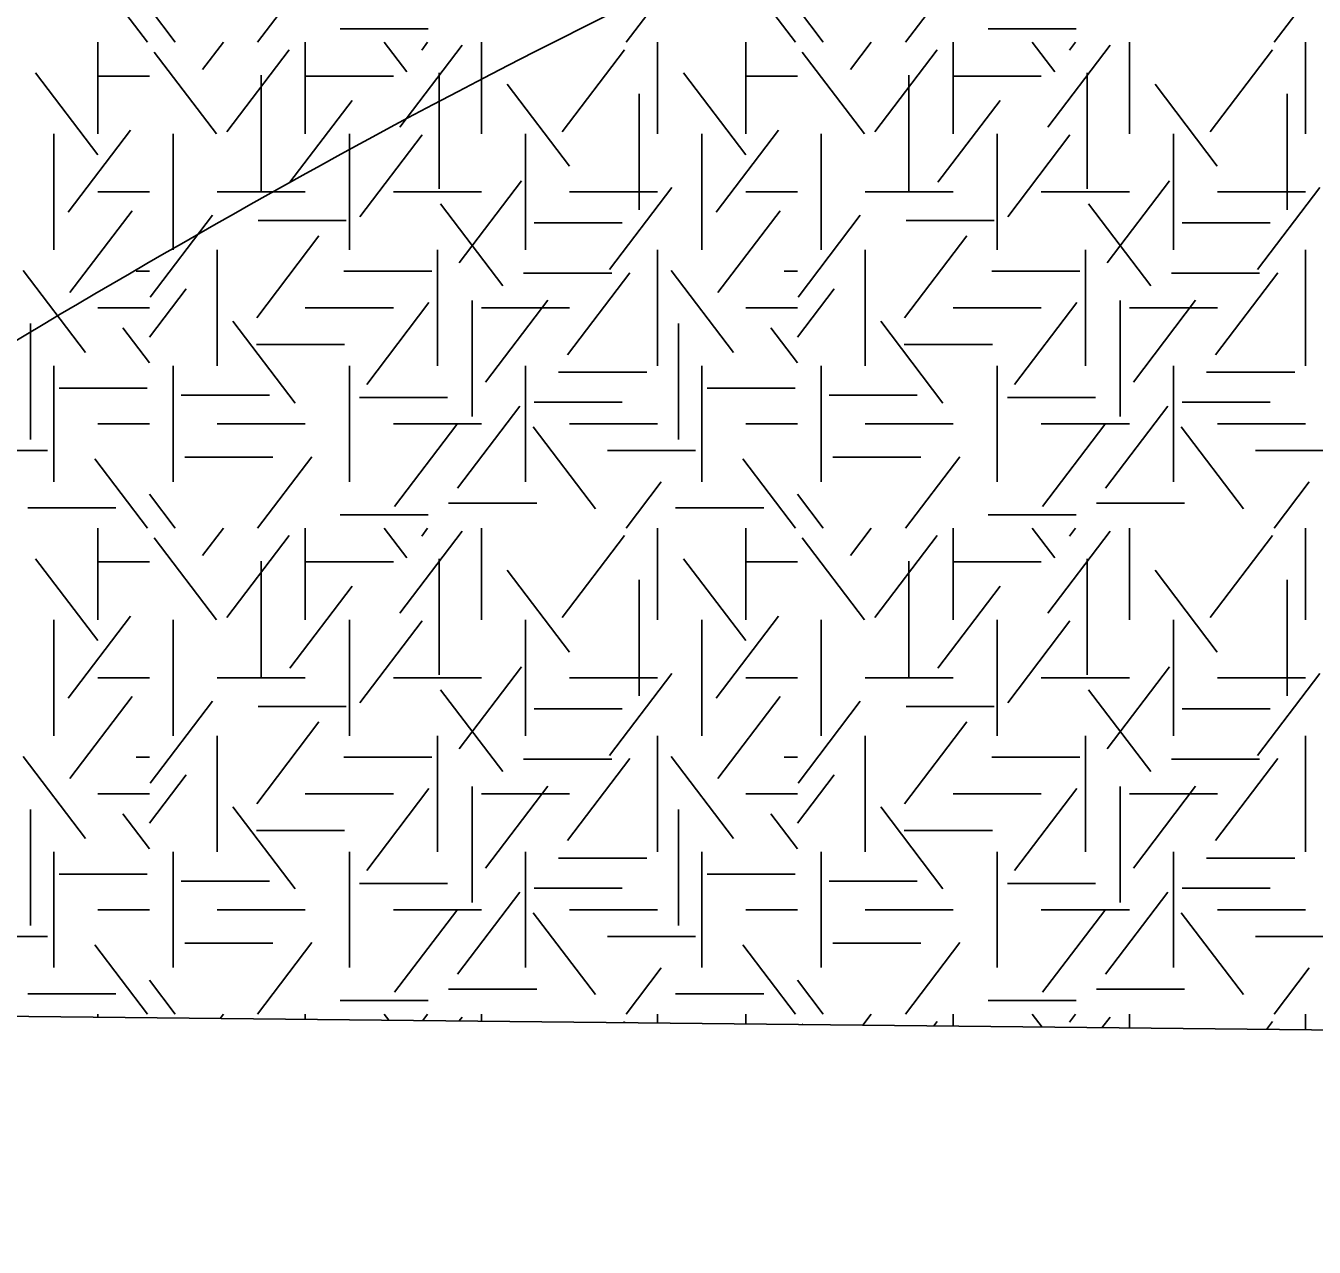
# Model space of a CAD drawing. Extents: x 419101 to 420177, y 4451541 to 4452254.
# Drawn here: x 419832.5 to 419852.14, y 4451540.51 to 4451559.13 of the extents above; entities that cross this region are included whole.
import ezdxf

# ---------------------------------------------------------------- set-up
doc = ezdxf.new("R2010")
doc.units = 0
for name, color, linetype in [('0_ÖNERİ_LEJAND', 7, 'Continuous'), ('3_HALİHAZIR', 7, 'Continuous'), ('Level 41', 7, 'Continuous')]:
    doc.layers.add(name, color=color, linetype=linetype)

msp = doc.modelspace()

# ---------------------------------------------------------------- linework, layer by layer
at = {"layer": '0_ÖNERİ_LEJAND'}
msp.add_lwpolyline([(419108.722, 4452245.778), (420173.096, 4452234.536), (420165.768, 4451540.511), (419101.295, 4451551.753)], close=True, dxfattribs=at)
at = {"layer": '3_HALİHAZIR'}
msp.add_spline([(419823.158, 4451549.789), (419823.164, 4451549.79), (419829.854, 4451552.83), (419838.324, 4451557.73), (419864.054, 4451568.471), (419874.464, 4451571.841), (419888.954, 4451576.141), (419895.924, 4451578.691), (419906.074, 4451583.863), (419936.516, 4451595.874), (419942.649, 4451595.582)], degree=3, dxfattribs=at)
at = {"layer": 'Level 41'}
for p, q in [((419834.353, 4451558.883), (419833.551, 4451559.939)), ((419836.029, 4451558.883), (419836.858, 4451559.974)), ((419844.232, 4451558.883), (419843.43, 4451559.939)), ((419845.908, 4451558.883), (419846.737, 4451559.974)), ((419841.649, 4451558.883), (419842.186, 4451559.589)), ((419851.528, 4451558.883), (419852.065, 4451559.589)), ((419834.776, 4451558.883), (419834.382, 4451559.401)), ((419844.655, 4451558.883), (419844.261, 4451559.401)), ((419837.291, 4451559.089), (419838.634, 4451559.089)), ((419847.17, 4451559.089), (419848.513, 4451559.089)), ((419833.594, 4451558.883), (419833.594, 4451557.485)), ((419833.594, 4451558.883), (419833.594, 4451557.485)), ((419835.192, 4451558.466), (419835.509, 4451558.883)), ((419836.758, 4451558.883), (419836.758, 4451557.485)), ((419838.307, 4451558.431), (419837.963, 4451558.883)), ((419838.2, 4451557.589), (419839.15, 4451558.839)), ((419838.533, 4451558.763), (419838.624, 4451558.883)), ((419839.444, 4451558.883), (419839.444, 4451557.485)), ((419842.13, 4451558.883), (419842.13, 4451557.485)), ((419843.473, 4451558.883), (419843.473, 4451557.485)), ((419843.473, 4451558.883), (419843.473, 4451557.485)), ((419845.071, 4451558.466), (419845.388, 4451558.883)), ((419846.637, 4451558.883), (419846.637, 4451557.485)), ((419848.186, 4451558.431), (419847.842, 4451558.883)), ((419848.079, 4451557.589), (419849.029, 4451558.839)), ((419848.412, 4451558.763), (419848.503, 4451558.883)), ((419849.323, 4451558.883), (419849.323, 4451557.485)), ((419852.009, 4451558.883), (419852.009, 4451557.485)), ((419835.403, 4451557.485), (419834.454, 4451558.735)), ((419835.563, 4451557.52), (419836.512, 4451558.77)), ((419840.677, 4451557.52), (419841.626, 4451558.77)), ((419845.282, 4451557.485), (419844.333, 4451558.735)), ((419845.442, 4451557.52), (419846.391, 4451558.77)), ((419850.556, 4451557.52), (419851.505, 4451558.77)), ((419833.595, 4451557.169), (419832.646, 4451558.418)), ((419833.594, 4451558.369), (419834.382, 4451558.369)), ((419836.083, 4451558.381), (419836.083, 4451556.614)), ((419836.758, 4451558.369), (419838.101, 4451558.369)), ((419838.8, 4451558.416), (419838.8, 4451556.649)), ((419840.784, 4451556.994), (419839.835, 4451558.243)), ((419843.474, 4451557.169), (419842.525, 4451558.418)), ((419843.473, 4451558.369), (419844.261, 4451558.369)), ((419845.962, 4451558.381), (419845.962, 4451556.614)), ((419846.637, 4451558.369), (419847.98, 4451558.369)), ((419848.679, 4451558.416), (419848.679, 4451556.649)), ((419850.663, 4451556.994), (419849.714, 4451558.243)), ((419841.848, 4451558.095), (419841.848, 4451556.328)), ((419851.727, 4451558.095), (419851.727, 4451556.328)), ((419836.523, 4451556.748), (419837.472, 4451557.998)), ((419846.402, 4451556.748), (419847.351, 4451557.998)), ((419832.923, 4451557.485), (419832.923, 4451555.718)), ((419832.923, 4451557.485), (419832.923, 4451555.718)), ((419833.143, 4451556.292), (419834.092, 4451557.542)), ((419834.744, 4451555.718), (419834.744, 4451557.485)), ((419837.43, 4451557.485), (419837.43, 4451555.718)), ((419837.589, 4451556.223), (419838.538, 4451557.473)), ((419840.116, 4451557.485), (419840.116, 4451555.718)), ((419842.802, 4451557.485), (419842.802, 4451555.718)), ((419842.802, 4451557.485), (419842.802, 4451555.718)), ((419843.022, 4451556.292), (419843.971, 4451557.542)), ((419844.623, 4451555.718), (419844.623, 4451557.485)), ((419847.309, 4451557.485), (419847.309, 4451555.718)), ((419847.468, 4451556.223), (419848.417, 4451557.473)), ((419849.995, 4451557.485), (419849.995, 4451555.718)), ((419839.106, 4451555.522), (419840.057, 4451556.771)), ((419841.397, 4451555.417), (419842.346, 4451556.667)), ((419848.985, 4451555.522), (419849.936, 4451556.771)), ((419851.276, 4451555.417), (419852.225, 4451556.667)), ((419833.594, 4451556.601), (419834.382, 4451556.601)), ((419835.415, 4451556.601), (419836.758, 4451556.601)), ((419838.101, 4451556.601), (419839.444, 4451556.601)), ((419840.787, 4451556.601), (419842.13, 4451556.601)), ((419843.473, 4451556.601), (419844.261, 4451556.601)), ((419845.294, 4451556.601), (419846.637, 4451556.601)), ((419847.98, 4451556.601), (419849.323, 4451556.601)), ((419850.666, 4451556.601), (419852.009, 4451556.601)), ((419833.169, 4451555.066), (419834.119, 4451556.315)), ((419839.772, 4451555.172), (419838.822, 4451556.421)), ((419843.048, 4451555.066), (419843.998, 4451556.315)), ((419849.651, 4451555.172), (419848.701, 4451556.421)), ((419834.392, 4451554.997), (419835.341, 4451556.246)), ((419836.039, 4451556.167), (419837.382, 4451556.167)), ((419840.247, 4451556.131), (419841.59, 4451556.131)), ((419844.271, 4451554.997), (419845.22, 4451556.246)), ((419845.918, 4451556.167), (419847.261, 4451556.167)), ((419850.126, 4451556.131), (419851.469, 4451556.131)), ((419836.017, 4451554.68), (419836.966, 4451555.93)), ((419845.896, 4451554.68), (419846.845, 4451555.93)), ((419835.415, 4451555.718), (419835.415, 4451553.951)), ((419838.773, 4451555.718), (419838.773, 4451553.951)), ((419842.13, 4451555.718), (419842.13, 4451553.951)), ((419845.294, 4451555.718), (419845.294, 4451553.951)), ((419848.652, 4451555.718), (419848.652, 4451553.951)), ((419852.009, 4451555.718), (419852.009, 4451553.951)), ((419833.408, 4451554.154), (419832.459, 4451555.403)), ((419834.178, 4451555.394), (419834.382, 4451555.394)), ((419837.345, 4451555.394), (419838.688, 4451555.394)), ((419840.087, 4451555.361), (419841.43, 4451555.361)), ((419840.757, 4451554.12), (419841.707, 4451555.37)), ((419843.287, 4451554.154), (419842.338, 4451555.403)), ((419844.057, 4451555.394), (419844.261, 4451555.394)), ((419847.224, 4451555.394), (419848.567, 4451555.394)), ((419849.966, 4451555.361), (419851.309, 4451555.361)), ((419850.636, 4451554.12), (419851.586, 4451555.37)), ((419834.382, 4451554.388), (419834.941, 4451555.124)), ((419844.261, 4451554.388), (419844.82, 4451555.124)), ((419837.694, 4451553.664), (419838.644, 4451554.914)), ((419839.305, 4451554.946), (419839.305, 4451553.178)), ((419839.505, 4451553.7), (419840.454, 4451554.949)), ((419847.573, 4451553.664), (419848.523, 4451554.914)), ((419849.184, 4451554.946), (419849.184, 4451553.178)), ((419849.384, 4451553.7), (419850.333, 4451554.949)), ((419833.594, 4451554.834), (419834.382, 4451554.834)), ((419836.758, 4451554.834), (419838.101, 4451554.834)), ((419839.444, 4451554.834), (419840.787, 4451554.834)), ((419843.473, 4451554.834), (419844.261, 4451554.834)), ((419846.637, 4451554.834), (419847.98, 4451554.834)), ((419849.323, 4451554.834), (419850.666, 4451554.834)), ((419832.569, 4451554.596), (419832.569, 4451552.828)), ((419834.382, 4451553.994), (419833.976, 4451554.528)), ((419836.602, 4451553.383), (419835.653, 4451554.633)), ((419842.448, 4451554.596), (419842.448, 4451552.828)), ((419844.261, 4451553.994), (419843.855, 4451554.528)), ((419846.481, 4451553.383), (419845.532, 4451554.633)), ((419836.012, 4451554.274), (419837.355, 4451554.274)), ((419845.891, 4451554.274), (419847.234, 4451554.274)), ((419832.923, 4451552.183), (419832.923, 4451553.951)), ((419834.744, 4451552.183), (419834.744, 4451553.951)), ((419837.43, 4451552.183), (419837.43, 4451553.951)), ((419840.116, 4451552.183), (419840.116, 4451553.951)), ((419842.802, 4451552.183), (419842.802, 4451553.951)), ((419844.623, 4451552.183), (419844.623, 4451553.951)), ((419847.309, 4451552.183), (419847.309, 4451553.951)), ((419849.995, 4451552.183), (419849.995, 4451553.951)), ((419840.621, 4451553.853), (419841.964, 4451553.853)), ((419850.5, 4451553.853), (419851.843, 4451553.853)), ((419833.005, 4451553.608), (419834.348, 4451553.608)), ((419842.884, 4451553.608), (419844.227, 4451553.608)), ((419834.867, 4451553.502), (419836.21, 4451553.502)), ((419837.584, 4451553.468), (419838.927, 4451553.468)), ((419839.08, 4451552.086), (419840.029, 4451553.336)), ((419840.247, 4451553.397), (419841.59, 4451553.397)), ((419844.746, 4451553.502), (419846.089, 4451553.502)), ((419847.463, 4451553.468), (419848.806, 4451553.468)), ((419848.959, 4451552.086), (419849.908, 4451553.336)), ((419850.126, 4451553.397), (419851.469, 4451553.397)), ((419833.594, 4451553.067), (419834.382, 4451553.067)), ((419835.415, 4451553.067), (419836.758, 4451553.067)), ((419838.101, 4451553.067), (419839.444, 4451553.067)), ((419838.12, 4451551.807), (419839.069, 4451553.056)), ((419841.183, 4451551.772), (419840.233, 4451553.021)), ((419840.787, 4451553.067), (419842.13, 4451553.067)), ((419843.473, 4451553.067), (419844.261, 4451553.067)), ((419845.294, 4451553.067), (419846.637, 4451553.067)), ((419847.98, 4451553.067), (419849.323, 4451553.067)), ((419847.999, 4451551.807), (419848.948, 4451553.056)), ((419851.062, 4451551.772), (419850.112, 4451553.021)), ((419850.666, 4451553.067), (419852.009, 4451553.067)), ((419831.487, 4451552.66), (419832.83, 4451552.66)), ((419834.921, 4451552.556), (419836.263, 4451552.556)), ((419836.029, 4451551.474), (419836.858, 4451552.565)), ((419841.366, 4451552.66), (419842.709, 4451552.66)), ((419844.8, 4451552.556), (419846.142, 4451552.556)), ((419845.908, 4451551.474), (419846.737, 4451552.565)), ((419851.245, 4451552.66), (419852.588, 4451552.66)), ((419834.353, 4451551.474), (419833.551, 4451552.53)), ((419844.232, 4451551.474), (419843.43, 4451552.53)), ((419841.649, 4451551.474), (419842.186, 4451552.18)), ((419851.528, 4451551.474), (419852.065, 4451552.18)), ((419834.776, 4451551.474), (419834.382, 4451551.992)), ((419844.655, 4451551.474), (419844.261, 4451551.992)), ((419832.526, 4451551.786), (419833.869, 4451551.786)), ((419838.943, 4451551.855), (419840.286, 4451551.855)), ((419842.405, 4451551.786), (419843.748, 4451551.786)), ((419848.822, 4451551.855), (419850.165, 4451551.855)), ((419837.291, 4451551.68), (419838.634, 4451551.68)), ((419847.17, 4451551.68), (419848.513, 4451551.68)), ((419833.594, 4451551.474), (419833.594, 4451550.076)), ((419833.594, 4451551.474), (419833.594, 4451550.076)), ((419835.192, 4451551.057), (419835.509, 4451551.474)), ((419835.563, 4451550.111), (419836.512, 4451551.361)), ((419836.758, 4451551.474), (419836.758, 4451550.076)), ((419838.307, 4451551.022), (419837.963, 4451551.474)), ((419838.2, 4451550.18), (419839.15, 4451551.43)), ((419838.533, 4451551.354), (419838.624, 4451551.474)), ((419839.444, 4451551.474), (419839.444, 4451550.076)), ((419840.677, 4451550.111), (419841.626, 4451551.361)), ((419842.13, 4451551.474), (419842.13, 4451550.076)), ((419843.473, 4451551.474), (419843.473, 4451550.076)), ((419843.473, 4451551.474), (419843.473, 4451550.076)), ((419845.071, 4451551.057), (419845.388, 4451551.474)), ((419845.442, 4451550.111), (419846.391, 4451551.361)), ((419846.637, 4451551.474), (419846.637, 4451550.076)), ((419848.186, 4451551.022), (419847.842, 4451551.474)), ((419848.079, 4451550.18), (419849.029, 4451551.43)), ((419848.412, 4451551.354), (419848.503, 4451551.474)), ((419849.323, 4451551.474), (419849.323, 4451550.076)), ((419850.556, 4451550.111), (419851.505, 4451551.361)), ((419852.009, 4451551.474), (419852.009, 4451550.076)), ((419835.403, 4451550.076), (419834.454, 4451551.326)), ((419845.282, 4451550.076), (419844.333, 4451551.326)), ((419833.595, 4451549.76), (419832.646, 4451551.009)), ((419833.594, 4451550.96), (419834.382, 4451550.96)), ((419836.083, 4451550.972), (419836.083, 4451549.205)), ((419836.758, 4451550.96), (419838.101, 4451550.96)), ((419838.8, 4451551.007), (419838.8, 4451549.24)), ((419843.474, 4451549.76), (419842.525, 4451551.009)), ((419843.473, 4451550.96), (419844.261, 4451550.96)), ((419845.962, 4451550.972), (419845.962, 4451549.205)), ((419846.637, 4451550.96), (419847.98, 4451550.96)), ((419848.679, 4451551.007), (419848.679, 4451549.24)), ((419840.784, 4451549.585), (419839.835, 4451550.834)), ((419850.663, 4451549.585), (419849.714, 4451550.834)), ((419836.523, 4451549.339), (419837.472, 4451550.589)), ((419841.848, 4451550.686), (419841.848, 4451548.919)), ((419846.402, 4451549.339), (419847.351, 4451550.589)), ((419851.727, 4451550.686), (419851.727, 4451548.919)), ((419832.923, 4451550.076), (419832.923, 4451548.309)), ((419832.923, 4451550.076), (419832.923, 4451548.309)), ((419833.143, 4451548.883), (419834.092, 4451550.133)), ((419834.744, 4451548.309), (419834.744, 4451550.076)), ((419837.43, 4451550.076), (419837.43, 4451548.309)), ((419837.589, 4451548.814), (419838.538, 4451550.064)), ((419840.116, 4451550.076), (419840.116, 4451548.309)), ((419842.802, 4451550.076), (419842.802, 4451548.309)), ((419842.802, 4451550.076), (419842.802, 4451548.309)), ((419843.022, 4451548.883), (419843.971, 4451550.133)), ((419844.623, 4451548.309), (419844.623, 4451550.076)), ((419847.309, 4451550.076), (419847.309, 4451548.309)), ((419847.468, 4451548.814), (419848.417, 4451550.064)), ((419849.995, 4451550.076), (419849.995, 4451548.309)), ((419833.594, 4451549.192), (419834.382, 4451549.192)), ((419835.415, 4451549.192), (419836.758, 4451549.192)), ((419838.101, 4451549.192), (419839.444, 4451549.192)), ((419839.106, 4451548.113), (419840.057, 4451549.362)), ((419840.787, 4451549.192), (419842.13, 4451549.192)), ((419841.397, 4451548.008), (419842.346, 4451549.258)), ((419843.473, 4451549.192), (419844.261, 4451549.192)), ((419845.294, 4451549.192), (419846.637, 4451549.192)), ((419847.98, 4451549.192), (419849.323, 4451549.192)), ((419848.985, 4451548.113), (419849.936, 4451549.362)), ((419850.666, 4451549.192), (419852.009, 4451549.192)), ((419851.276, 4451548.008), (419852.225, 4451549.258)), ((419839.772, 4451547.763), (419838.822, 4451549.012)), ((419849.651, 4451547.763), (419848.701, 4451549.012)), ((419833.169, 4451547.657), (419834.119, 4451548.906)), ((419834.392, 4451547.588), (419835.341, 4451548.837)), ((419843.048, 4451547.657), (419843.998, 4451548.906)), ((419844.271, 4451547.588), (419845.22, 4451548.837)), ((419836.039, 4451548.758), (419837.382, 4451548.758)), ((419840.247, 4451548.722), (419841.59, 4451548.722)), ((419845.918, 4451548.758), (419847.261, 4451548.758)), ((419850.126, 4451548.722), (419851.469, 4451548.722)), ((419836.017, 4451547.271), (419836.966, 4451548.521)), ((419845.896, 4451547.271), (419846.845, 4451548.521)), ((419835.415, 4451548.309), (419835.415, 4451546.542)), ((419838.773, 4451548.309), (419838.773, 4451546.542)), ((419842.13, 4451548.309), (419842.13, 4451546.542)), ((419845.294, 4451548.309), (419845.294, 4451546.542)), ((419848.652, 4451548.309), (419848.652, 4451546.542)), ((419852.009, 4451548.309), (419852.009, 4451546.542)), ((419833.408, 4451546.745), (419832.459, 4451547.994)), ((419834.178, 4451547.985), (419834.382, 4451547.985)), ((419837.345, 4451547.985), (419838.688, 4451547.985)), ((419840.087, 4451547.952), (419841.43, 4451547.952)), ((419840.757, 4451546.711), (419841.707, 4451547.961)), ((419843.287, 4451546.745), (419842.338, 4451547.994)), ((419844.057, 4451547.985), (419844.261, 4451547.985)), ((419847.224, 4451547.985), (419848.567, 4451547.985)), ((419849.966, 4451547.952), (419851.309, 4451547.952)), ((419850.636, 4451546.711), (419851.586, 4451547.961)), ((419834.382, 4451546.979), (419834.941, 4451547.715)), ((419844.261, 4451546.979), (419844.82, 4451547.715)), ((419833.594, 4451547.425), (419834.382, 4451547.425)), ((419836.758, 4451547.425), (419838.101, 4451547.425)), ((419837.694, 4451546.255), (419838.644, 4451547.505)), ((419839.305, 4451547.537), (419839.305, 4451545.769)), ((419839.444, 4451547.425), (419840.787, 4451547.425)), ((419839.505, 4451546.291), (419840.454, 4451547.54)), ((419843.473, 4451547.425), (419844.261, 4451547.425)), ((419846.637, 4451547.425), (419847.98, 4451547.425)), ((419847.573, 4451546.255), (419848.523, 4451547.505)), ((419849.184, 4451547.537), (419849.184, 4451545.769)), ((419849.323, 4451547.425), (419850.666, 4451547.425)), ((419849.384, 4451546.291), (419850.333, 4451547.54)), ((419832.569, 4451547.187), (419832.569, 4451545.419)), ((419834.382, 4451546.585), (419833.976, 4451547.119)), ((419836.602, 4451545.974), (419835.653, 4451547.224)), ((419842.448, 4451547.187), (419842.448, 4451545.419)), ((419844.261, 4451546.585), (419843.855, 4451547.119)), ((419846.481, 4451545.974), (419845.532, 4451547.224)), ((419836.012, 4451546.865), (419837.355, 4451546.865)), ((419845.891, 4451546.865), (419847.234, 4451546.865)), ((419832.923, 4451544.774), (419832.923, 4451546.542)), ((419834.744, 4451544.774), (419834.744, 4451546.542)), ((419837.43, 4451544.774), (419837.43, 4451546.542)), ((419840.116, 4451544.774), (419840.116, 4451546.542)), ((419840.621, 4451546.444), (419841.964, 4451546.444)), ((419842.802, 4451544.774), (419842.802, 4451546.542)), ((419844.623, 4451544.774), (419844.623, 4451546.542)), ((419847.309, 4451544.774), (419847.309, 4451546.542)), ((419849.995, 4451544.774), (419849.995, 4451546.542)), ((419850.5, 4451546.444), (419851.843, 4451546.444)), ((419833.005, 4451546.199), (419834.348, 4451546.199)), ((419834.867, 4451546.093), (419836.21, 4451546.093)), ((419837.584, 4451546.059), (419838.927, 4451546.059)), ((419842.884, 4451546.199), (419844.227, 4451546.199)), ((419844.746, 4451546.093), (419846.089, 4451546.093)), ((419847.463, 4451546.059), (419848.806, 4451546.059)), ((419839.08, 4451544.677), (419840.029, 4451545.927)), ((419840.247, 4451545.988), (419841.59, 4451545.988)), ((419848.959, 4451544.677), (419849.908, 4451545.927)), ((419850.126, 4451545.988), (419851.469, 4451545.988)), ((419833.594, 4451545.658), (419834.382, 4451545.658)), ((419835.415, 4451545.658), (419836.758, 4451545.658)), ((419838.101, 4451545.658), (419839.444, 4451545.658)), ((419840.787, 4451545.658), (419842.13, 4451545.658)), ((419843.473, 4451545.658), (419844.261, 4451545.658)), ((419845.294, 4451545.658), (419846.637, 4451545.658)), ((419847.98, 4451545.658), (419849.323, 4451545.658)), ((419850.666, 4451545.658), (419852.009, 4451545.658)), ((419838.12, 4451544.398), (419839.069, 4451545.647)), ((419841.183, 4451544.363), (419840.233, 4451545.612)), ((419847.999, 4451544.398), (419848.948, 4451545.647)), ((419851.062, 4451544.363), (419850.112, 4451545.612)), ((419831.487, 4451545.251), (419832.83, 4451545.251)), ((419834.353, 4451544.065), (419833.551, 4451545.121)), ((419834.921, 4451545.147), (419836.263, 4451545.147)), ((419836.029, 4451544.065), (419836.858, 4451545.156)), ((419841.366, 4451545.251), (419842.709, 4451545.251)), ((419844.232, 4451544.065), (419843.43, 4451545.121)), ((419844.8, 4451545.147), (419846.142, 4451545.147)), ((419845.908, 4451544.065), (419846.737, 4451545.156)), ((419851.245, 4451545.251), (419852.588, 4451545.251)), ((419841.649, 4451544.065), (419842.186, 4451544.771)), ((419851.528, 4451544.065), (419852.065, 4451544.771)), ((419834.776, 4451544.065), (419834.382, 4451544.583)), ((419844.655, 4451544.065), (419844.261, 4451544.583)), ((419832.526, 4451544.377), (419833.869, 4451544.377)), ((419838.943, 4451544.446), (419840.286, 4451544.446)), ((419842.405, 4451544.377), (419843.748, 4451544.377)), ((419848.822, 4451544.446), (419850.165, 4451544.446)), ((419837.291, 4451544.271), (419838.634, 4451544.271)), ((419847.17, 4451544.271), (419848.513, 4451544.271)), ((419833.594, 4451544.065), (419833.594, 4451544.019)), ((419833.594, 4451544.065), (419833.594, 4451544.019)), ((419835.459, 4451544), (419835.509, 4451544.065)), ((419836.758, 4451544.065), (419836.758, 4451543.986)), ((419838.033, 4451543.973), (419837.963, 4451544.065)), ((419838.55, 4451543.967), (419838.624, 4451544.065)), ((419839.105, 4451543.961), (419839.15, 4451544.021)), ((419839.444, 4451544.065), (419839.444, 4451543.958)), ((419841.613, 4451543.935), (419841.626, 4451543.952)), ((419842.13, 4451544.065), (419842.13, 4451543.929)), ((419843.473, 4451544.065), (419843.473, 4451543.915)), ((419843.473, 4451544.065), (419843.473, 4451543.915)), ((419844.341, 4451543.906), (419844.333, 4451543.917)), ((419845.26, 4451543.896), (419845.388, 4451544.065)), ((419846.34, 4451543.885), (419846.391, 4451543.952)), ((419846.637, 4451544.065), (419846.637, 4451543.882)), ((419847.992, 4451543.867), (419847.842, 4451544.065)), ((419848.412, 4451543.945), (419848.503, 4451544.065)), ((419848.905, 4451543.858), (419849.029, 4451544.021)), ((419849.323, 4451544.065), (419849.323, 4451543.853)), ((419851.413, 4451543.831), (419851.505, 4451543.952)), ((419852.009, 4451544.065), (419852.009, 4451543.825))]:
    msp.add_line(p, q, dxfattribs=at)

doc.saveas('drawing.dxf')
